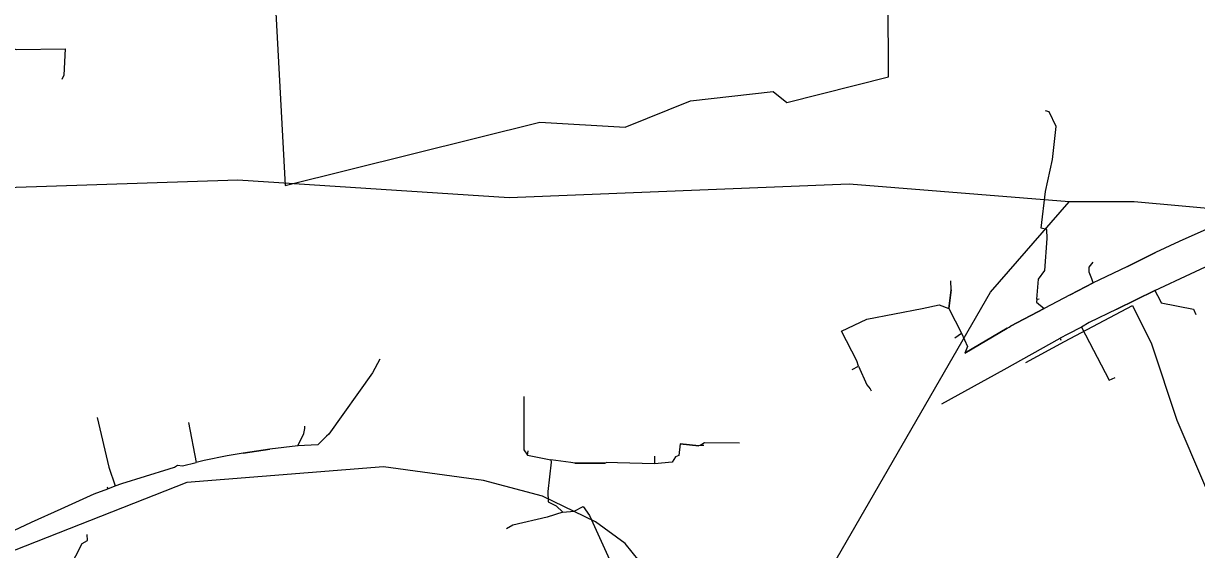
# Model space of a CAD drawing. Extents: x -662500 to -655523, y -1056000 to -1049993.
# Drawn here: x -660279.1 to -659980.6, y -1052111.6 to -1051977.6 of the extents above; entities that cross this region are included whole.
import ezdxf

# ---------------------------------------------------------------- set-up
doc = ezdxf.new("R2010")
doc.units = 0
for name, color, linetype in [('Vrstva 24', 7, 'Continuous'), ('Vrstva 45', 7, 'Continuous'), ('Vrstva 48', 7, 'Continuous')]:
    doc.layers.add(name, color=color, linetype=linetype)

msp = doc.modelspace()

# ---------------------------------------------------------------- linework, layer by layer
at = {"layer": 'Vrstva 24'}
for points in [[(-660013, -1052023), (-660069, -1052018.5), (-660155.5, -1052022), (-660224.5, -1052017.5), (-660283.5, -1052019.5), (-660400, -1052046.5), (-660433.5, -1052048.5), (-660478.5, -1052042.5), (-660493, -1052030), (-660497.5, -1052023.5), (-660495.5, -1052000)], [(-660102.5, -1052161.5), (-660096.5, -1052154), (-660082, -1052133), (-660078, -1052124), (-660033, -1052046), (-660013, -1052023)], [(-659753.8, -1052131.2), (-659756.5, -1052119), (-659758.5, -1052094.5), (-659748, -1052057.5), (-659747, -1052045), (-659751.5, -1052036), (-659761, -1052028), (-659773.5, -1052023), (-659837, -1052021), (-659899.5, -1052022), (-659958, -1052026.5), (-659996.5, -1052023), (-660000, -1052023), (-660013, -1052023)], [(-660102.5, -1052161.5), (-660102.5, -1052154), (-660104, -1052141), (-660113.5, -1052125.5), (-660126, -1052110), (-660133.5, -1052104.5), (-660147, -1052098), (-660162, -1052094), (-660187.5, -1052090.5), (-660237.5, -1052094.5), (-660289.5, -1052115), (-660328, -1052135)]]:
    msp.add_lwpolyline(points, dxfattribs=at)
at = {"layer": 'Vrstva 45'}
for p, q in [((-659998.22, -1052039.47), (-659991.06, -1052035.95)), ((-659998.22, -1052039.47), (-659991.06, -1052035.95)), ((-660012.73, -1052046.71), (-660006.92, -1052043.69)), ((-660012.73, -1052046.71), (-660006.92, -1052043.69)), ((-660005.46, -1052042.98), (-660006.92, -1052043.69)), ((-660005.46, -1052042.98), (-660006.92, -1052043.69)), ((-660043.09, -1052045.45), (-660043.63, -1052050.21)), ((-660043.09, -1052045.45), (-660043.63, -1052050.21)), ((-660000.93, -1052050.35), (-659991.2, -1052045.59)), ((-660000.93, -1052050.35), (-659991.2, -1052045.59)), ((-659991.2, -1052045.59), (-659989.84, -1052048.15)), ((-659991.2, -1052045.59), (-659989.84, -1052048.15)), ((-660043.63, -1052050.21), (-660040.45, -1052056.46)), ((-660043.63, -1052050.21), (-660040.45, -1052056.46)), ((-660019.4, -1052050.17), (-660027.93, -1052054.73)), ((-660019.4, -1052050.17), (-660027.93, -1052054.73)), ((-660021.29, -1052047.85), (-660020.7, -1052047.69)), ((-660021.29, -1052047.85), (-660020.7, -1052047.69)), ((-659989.84, -1052048.15), (-659989.62, -1052048.77)), ((-659989.84, -1052048.15), (-659989.62, -1052048.77)), ((-660042.12, -1052057.65), (-660040.45, -1052056.46)), ((-660042.12, -1052057.65), (-660040.45, -1052056.46)), ((-660028.77, -1052055.21), (-660039.58, -1052061.54)), ((-660028.77, -1052055.21), (-660039.58, -1052061.54)), ((-660024.04, -1052063.93), (-660014.2, -1052058.56)), ((-660024.04, -1052063.93), (-660014.2, -1052058.56)), ((-660015.31, -1052057.77), (-660015.11, -1052058.24)), ((-660015.31, -1052057.77), (-660015.11, -1052058.24)), ((-660068.2, -1052065.7), (-660066.64, -1052064.9)), ((-660068.2, -1052065.7), (-660066.64, -1052064.9)), ((-660237.09, -1052079.26), (-660235.17, -1052089.41)), ((-660237.09, -1052079.26), (-660235.17, -1052089.41)), ((-660223.15, -1052087.02), (-660216.4, -1052086.03)), ((-660223.15, -1052087.02), (-660216.4, -1052086.03)), ((-660111.96, -1052084.68), (-660107.26, -1052085.13)), ((-660111.96, -1052084.68), (-660107.26, -1052085.13)), ((-660105.98, -1052085.08), (-660106.9, -1052085.11)), ((-660105.98, -1052085.08), (-660106.9, -1052085.11)), ((-660150.84, -1052087.55), (-660150.67, -1052086.47)), ((-660150.84, -1052087.55), (-660150.67, -1052086.47)), ((-660150.84, -1052087.55), (-660144.86, -1052088.74)), ((-660150.84, -1052087.55), (-660144.86, -1052088.74)), ((-660118.5, -1052087.8), (-660118.51, -1052089.77)), ((-660118.5, -1052087.8), (-660118.51, -1052089.77)), ((-660254.04, -1052094.8), (-660241.99, -1052091.01)), ((-660254.04, -1052094.8), (-660241.99, -1052091.01)), ((-660144.83, -1052089.36), (-660145.63, -1052096.77)), ((-660144.83, -1052089.36), (-660145.63, -1052096.77)), ((-660138.83, -1052089.61), (-660131.09, -1052089.62)), ((-660138.83, -1052089.61), (-660131.09, -1052089.62)), ((-660257.75, -1052095.59), (-660257.58, -1052096.09)), ((-660257.75, -1052095.59), (-660257.58, -1052096.09)), ((-660257.58, -1052096.09), (-660255.74, -1052095.39)), ((-660257.58, -1052096.09), (-660255.74, -1052095.39)), ((-660277.04, -1052104.59), (-660269.5, -1052101.18)), ((-660277.04, -1052104.59), (-660269.5, -1052101.18))]:
    msp.add_line(p, q, dxfattribs=at)
for points in [[(-660360.01, -1052024.81), (-660354.02, -1052027.25), (-660347.14, -1052028.72), (-660332.22, -1052029.99), (-660320.69, -1052030.42), (-660296.78, -1052029.78), (-660294.18, -1052029.25), (-660292.34, -1052028.05), (-660290.93, -1052026.3), (-660290.28, -1052023.76), (-660289.79, -1051995.8), (-660289.08, -1051983.65), (-660287.82, -1051983.61), (-660284.42, -1051983.2), (-660280.92, -1051984.24), (-660268.45, -1051984.06), (-660268.79, -1051990.78), (-660269.34, -1051991.9)], [(-660360.01, -1052024.81), (-660354.02, -1052027.25), (-660347.14, -1052028.72), (-660332.22, -1052029.99), (-660320.69, -1052030.42), (-660296.78, -1052029.78), (-660294.18, -1052029.25), (-660292.34, -1052028.05), (-660290.93, -1052026.3), (-660290.28, -1052023.76), (-660289.79, -1051995.8), (-660289.08, -1051983.65), (-660287.82, -1051983.61), (-660284.42, -1051983.2), (-660280.92, -1051984.24), (-660268.45, -1051984.06), (-660268.79, -1051990.78), (-660269.34, -1051991.9)], [(-660021.29, -1052047.85), (-660020.85, -1052042.69), (-660019.25, -1052040.5), (-660018.59, -1052032.39), (-660018.72, -1052030.09), (-660020.19, -1052029.71), (-660019.05, -1052020.39), (-660017.28, -1052012.23), (-660016.33, -1052003.82), (-660018.09, -1052000.14), (-660019.06, -1051999.85)], [(-660021.29, -1052047.85), (-660020.85, -1052042.69), (-660019.25, -1052040.5), (-660018.59, -1052032.39), (-660018.72, -1052030.09), (-660020.19, -1052029.71), (-660019.05, -1052020.39), (-660017.28, -1052012.23), (-660016.33, -1052003.82), (-660018.09, -1052000.14), (-660019.06, -1051999.85)], [(-659973.41, -1052027.98), (-659985.07, -1052033.15), (-659991.06, -1052035.95), (-659998.22, -1052039.47), (-660005.46, -1052042.98)], [(-659973.41, -1052027.98), (-659985.07, -1052033.15), (-659991.06, -1052035.95), (-659998.22, -1052039.47), (-660005.46, -1052042.98)], [(-659991.2, -1052045.59), (-659973.05, -1052037.1), (-659972.73, -1052036.71), (-659968.48, -1052034.94), (-659962.26, -1052032.36), (-659961.3, -1052032.01)], [(-659991.2, -1052045.59), (-659973.05, -1052037.1), (-659972.73, -1052036.71), (-659968.48, -1052034.94), (-659962.26, -1052032.36), (-659961.3, -1052032.01)], [(-660006.92, -1052043.69), (-660007.29, -1052042.67), (-660007.93, -1052040.97), (-660007.96, -1052039.64), (-660006.88, -1052038.39)], [(-660006.92, -1052043.69), (-660007.29, -1052042.67), (-660007.93, -1052040.97), (-660007.96, -1052039.64), (-660006.88, -1052038.39)], [(-660043.63, -1052050.21), (-660043.09, -1052045.45), (-660043.17, -1052043.15)], [(-660043.63, -1052050.21), (-660043.09, -1052045.45), (-660043.17, -1052043.15)], [(-660006.92, -1052043.69), (-660012.73, -1052046.71), (-660019.4, -1052050.17)], [(-660006.92, -1052043.69), (-660012.73, -1052046.71), (-660019.4, -1052050.17)], [(-659991.2, -1052045.59), (-660000.93, -1052050.35), (-660007.96, -1052053.78), (-660009.91, -1052054.93)], [(-659991.2, -1052045.59), (-660000.93, -1052050.35), (-660007.96, -1052053.78), (-660009.91, -1052054.93)], [(-660066.64, -1052064.9), (-660067.02, -1052063.55), (-660070.94, -1052055.95), (-660064.48, -1052052.9), (-660050.46, -1052050.22), (-660046.1, -1052049.29), (-660043.63, -1052050.21)], [(-660066.64, -1052064.9), (-660067.02, -1052063.55), (-660070.94, -1052055.95), (-660064.48, -1052052.9), (-660050.46, -1052050.22), (-660046.1, -1052049.29), (-660043.63, -1052050.21)], [(-660040.45, -1052056.46), (-660038.9, -1052059.9), (-660039.58, -1052061.54), (-660028.77, -1052055.21), (-660028.27, -1052054.91), (-660027.93, -1052054.73), (-660019.4, -1052050.17)], [(-660040.45, -1052056.46), (-660038.9, -1052059.9), (-660039.58, -1052061.54), (-660028.77, -1052055.21), (-660028.27, -1052054.91), (-660027.93, -1052054.73), (-660019.4, -1052050.17)], [(-660021.29, -1052047.85), (-660021.34, -1052048.58), (-660019.4, -1052050.17)], [(-660021.29, -1052047.85), (-660021.34, -1052048.58), (-660019.4, -1052050.17)], [(-660014.2, -1052058.56), (-659996.89, -1052049.45), (-659992.05, -1052059.19), (-659985.67, -1052078.6), (-659971.85, -1052110.93), (-659966.88, -1052109.82)], [(-660014.2, -1052058.56), (-659996.89, -1052049.45), (-659992.05, -1052059.19), (-659985.67, -1052078.6), (-659971.85, -1052110.93), (-659966.88, -1052109.82)], [(-659989.62, -1052048.77), (-659981.38, -1052050.33), (-659980.77, -1052051.7)], [(-659989.62, -1052048.77), (-659981.38, -1052050.33), (-659980.77, -1052051.7)], [(-659989.62, -1052048.77), (-659981.38, -1052050.33), (-659980.77, -1052051.7)], [(-659989.62, -1052048.77), (-659981.38, -1052050.33), (-659980.77, -1052051.7)], [(-660009.91, -1052054.93), (-660013.39, -1052056.7), (-660015.31, -1052057.77)], [(-660009.91, -1052054.93), (-660013.39, -1052056.7), (-660015.31, -1052057.77)], [(-660009.91, -1052054.93), (-660002.88, -1052068.43), (-660001.35, -1052067.8)], [(-660009.91, -1052054.93), (-660002.88, -1052068.43), (-660001.35, -1052067.8)], [(-660045.4, -1052074.49), (-660029.58, -1052065.7), (-660015.31, -1052057.77)], [(-660045.4, -1052074.49), (-660029.58, -1052065.7), (-660015.31, -1052057.77)], [(-660188.41, -1052063.13), (-660190.31, -1052066.56), (-660201.41, -1052082.16), (-660201.98, -1052082.71), (-660204.2, -1052084.94), (-660209.31, -1052085.19)], [(-660188.41, -1052063.13), (-660190.31, -1052066.56), (-660201.41, -1052082.16), (-660201.98, -1052082.71), (-660204.2, -1052084.94), (-660209.31, -1052085.19)], [(-660066.64, -1052064.9), (-660064.5, -1052069.59), (-660063.66, -1052070.63), (-660063.37, -1052071.17)], [(-660066.64, -1052064.9), (-660064.5, -1052069.59), (-660063.66, -1052070.63), (-660063.37, -1052071.17)], [(-660151.81, -1052072.63), (-660151.76, -1052086.2), (-660150.84, -1052087.55)], [(-660151.81, -1052072.63), (-660151.76, -1052086.2), (-660150.84, -1052087.55)], [(-660260.35, -1052077.98), (-660257.33, -1052090.58), (-660255.74, -1052095.39)], [(-660260.35, -1052077.98), (-660257.33, -1052090.58), (-660255.74, -1052095.39)], [(-660209.31, -1052085.19), (-660207.78, -1052082.06), (-660207.45, -1052080.77), (-660207.46, -1052080.14)], [(-660209.31, -1052085.19), (-660207.78, -1052082.06), (-660207.45, -1052080.77), (-660207.46, -1052080.14)], [(-660209.31, -1052085.19), (-660216.4, -1052086.03), (-660223.15, -1052087.02), (-660227.21, -1052087.74), (-660233.06, -1052088.9), (-660235.17, -1052089.41)], [(-660209.31, -1052085.19), (-660216.4, -1052086.03), (-660223.15, -1052087.02), (-660227.21, -1052087.74), (-660233.06, -1052088.9), (-660235.17, -1052089.41)], [(-660106.9, -1052085.11), (-660107.26, -1052085.13), (-660111.96, -1052084.68), (-660112.32, -1052087.67), (-660113.22, -1052087.99), (-660114, -1052089.33), (-660118.51, -1052089.77)], [(-660106.9, -1052085.11), (-660107.26, -1052085.13), (-660111.96, -1052084.68), (-660112.32, -1052087.67), (-660113.22, -1052087.99), (-660114, -1052089.33), (-660118.51, -1052089.77)], [(-660096.86, -1052084.52), (-660105.84, -1052084.39), (-660106.9, -1052085.11)], [(-660096.86, -1052084.52), (-660105.84, -1052084.39), (-660106.9, -1052085.11)], [(-660144.86, -1052088.74), (-660144.83, -1052089.36), (-660145.63, -1052096.77), (-660145.56, -1052099.44), (-660143.57, -1052100.44), (-660141.83, -1052102.05)], [(-660144.86, -1052088.74), (-660144.83, -1052089.36), (-660145.63, -1052096.77), (-660145.56, -1052099.44), (-660143.57, -1052100.44), (-660141.83, -1052102.05)], [(-660118.51, -1052089.77), (-660127.92, -1052089.5), (-660130.66, -1052089.44), (-660131.09, -1052089.62), (-660138.83, -1052089.61), (-660139.81, -1052089.42), (-660144.86, -1052088.74)], [(-660118.51, -1052089.77), (-660127.92, -1052089.5), (-660130.66, -1052089.44), (-660131.09, -1052089.62), (-660138.83, -1052089.61), (-660139.81, -1052089.42), (-660144.86, -1052088.74)], [(-660255.74, -1052095.39), (-660254.04, -1052094.8), (-660241.99, -1052091.01), (-660240.64, -1052090.6), (-660239.87, -1052090.12), (-660238.63, -1052090.24), (-660235.17, -1052089.41)], [(-660255.74, -1052095.39), (-660254.04, -1052094.8), (-660241.99, -1052091.01), (-660240.64, -1052090.6), (-660239.87, -1052090.12), (-660238.63, -1052090.24), (-660235.17, -1052089.41)], [(-660281.53, -1052106.71), (-660277.04, -1052104.59), (-660269.5, -1052101.18), (-660261.07, -1052097.42), (-660257.58, -1052096.09)], [(-660281.53, -1052106.71), (-660277.04, -1052104.59), (-660269.5, -1052101.18), (-660261.07, -1052097.42), (-660257.58, -1052096.09)], [(-660141.83, -1052102.05), (-660138.93, -1052101.77), (-660136.7, -1052100.63), (-660135.05, -1052102.9), (-660129.97, -1052114.09), (-660122.44, -1052132.17), (-660122.02, -1052134.96), (-660124.52, -1052150.62), (-660125.94, -1052153.23), (-660128.59, -1052156.06), (-660133.05, -1052158.27), (-660131.48, -1052162.67), (-660131.45, -1052162.77)], [(-660141.83, -1052102.05), (-660138.93, -1052101.77), (-660136.7, -1052100.63), (-660135.05, -1052102.9), (-660129.97, -1052114.09), (-660122.44, -1052132.17), (-660122.02, -1052134.96), (-660124.52, -1052150.62), (-660125.94, -1052153.23), (-660128.59, -1052156.06), (-660133.05, -1052158.27), (-660131.48, -1052162.67), (-660131.45, -1052162.77)], [(-660141.83, -1052102.05), (-660145.8, -1052103.29), (-660154.57, -1052105.4), (-660156.19, -1052106.32)], [(-660141.83, -1052102.05), (-660145.8, -1052103.29), (-660154.57, -1052105.4), (-660156.19, -1052106.32)], [(-660227.95, -1052158.77), (-660231.97, -1052138.1), (-660242.98, -1052134.1), (-660268.8, -1052121.25), (-660268.86, -1052119.32), (-660264.16, -1052110.03), (-660262.82, -1052109.29), (-660262.86, -1052107.75)], [(-660227.95, -1052158.77), (-660231.97, -1052138.1), (-660242.98, -1052134.1), (-660268.8, -1052121.25), (-660268.86, -1052119.32), (-660264.16, -1052110.03), (-660262.82, -1052109.29), (-660262.86, -1052107.75)]]:
    msp.add_lwpolyline(points, dxfattribs=at)
at = {"layer": 'Vrstva 48'}
msp.add_lwpolyline([(-660217.18, -1051932.42), (-660212.53, -1052018.91), (-660147.66, -1052002.73), (-660125.99, -1052004), (-660109.36, -1051997.33), (-660088.35, -1051994.92), (-660084.82, -1051997.71), (-660058.98, -1051991.2), (-660059.17, -1051951.16)], dxfattribs=at)

doc.saveas('drawing.dxf')
